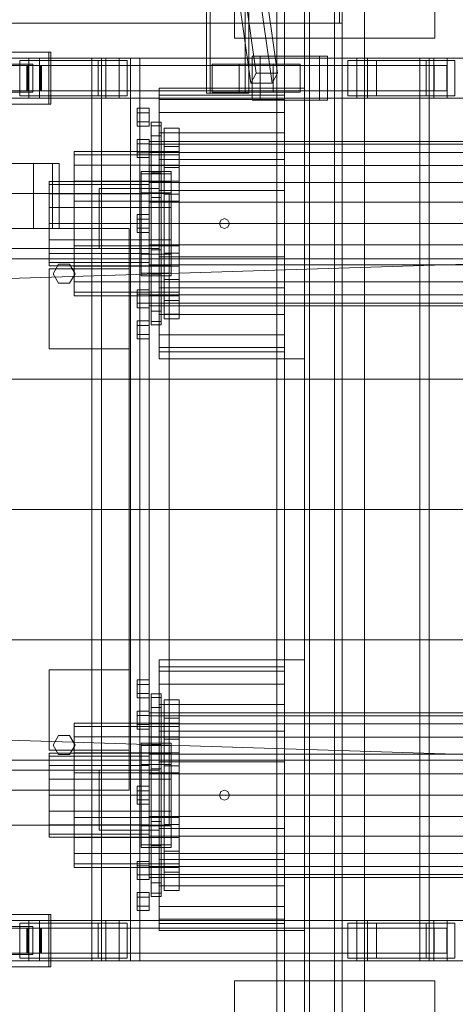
# Model space of a CAD drawing. Header units: millimetres. Extents: x -1970 to 61924, y -58230 to 6847.
# Tile 407 of 656: x 9519 to 9954, y -18494 to -17512. Entities that reach past the tile are written whole.
import ezdxf

# ---------------------------------------------------------------- set-up
doc = ezdxf.new("R2010")
doc.units = ezdxf.units.MM
for name, color, linetype, lineweight in [('COTAS_O', 1, 'Continuous', 0), ('superior_C01', 7, 'Continuous', 0), ('superior_mezcladora', 7, 'Continuous', 0)]:
    doc.layers.add(name, color=color, linetype=linetype, lineweight=lineweight)
doc.dimstyles.new('R19_100', dxfattribs={"dimtxt": 250, "dimasz": 150, "dimexe": 150, "dimexo": 80, "dimgap": 100, "dimtad": 1, "dimtih": 1, "dimtoh": 1, "dimdsep": 46, "dimcen": 0.09, "dimadec": 0, "dimazin": 0, "dimtfac": 1, "dimtdec": 4, "dimtofl": 0, "dimtmove": 0, "dimatfit": 3, "dimfxl": 1, "dimtolj": 1, "dimtzin": 0, "dimarcsym": 0})

# ---------------------------------------------------------------- blocks, each defined once
blk = doc.blocks.new('DIM_R26_36')
at = {"layer": 'COTAS_O'}
for p, q in [((9108.38, -17350), (9063.38, -17500)), ((9808.38, -17350), (9108.38, -17350)), ((9108.38, -18650), (9108.38, -17350)), ((9108.38, -17350), (9153.38, -17500)), ((9108.38, -18650), (9063.38, -18500)), ((9108.38, -18650), (9153.38, -18500)), ((9808.38, -18650), (9108.38, -18650))]:
    blk.add_line(p, q, dxfattribs=at)
blk.add_text('1300 O', height=250, rotation=90, dxfattribs=at).set_placement((9008.38, -18000))

msp = doc.modelspace()

# ---------------------------------------------------------------- linework, layer by layer
at = {"layer": 'superior_C01'}
for p, q in [((9838.242, -17515), (9838.242, -17225)), ((9840.938, -17225), (9840.938, -17515)), ((9705.584, -17240), (9705.584, -17585)), ((9709.358, -17585), (9709.358, -17240)), ((9744.102, -17585), (9744.102, -17240)), ((9747.877, -17240), (9747.877, -17585)), ((9755.158, -17564.864), (9719.569, -17314.864)), ((9776.344, -17564.864), (9740.754, -17314.864)), ((9714.324, -17325.136), (9749.913, -17575.136)), ((9771.098, -17575.136), (9735.509, -17325.136)), ((9106.386, -17515), (9838.242, -17515)), ((9840.938, -17515), (9109.083, -17515)), ((9840.938, -17515), (9838.242, -17515)), ((9548, -17544), (9486.37, -17544)), ((9488.527, -17544), (9550.157, -17544)), ((9548, -17596), (9548, -17544)), ((9548, -17544), (9550.157, -17544)), ((9550.157, -17544), (9550.157, -17596)), ((9528.163, -17550), (8372.601, -17550)), ((8383.386, -17550), (9538.948, -17550)), ((9605.003, -17550), (8449.442, -17550)), ((8462.923, -17550), (9618.484, -17550)), ((9548, -17552.5), (9519.111, -17552.5)), ((9519.111, -17552.5), (9519.111, -17587.5)), ((9597.299, -17552.5), (9519.111, -17552.5)), ((9528.163, -17550), (9528.163, -17590)), ((9538.948, -17550), (9528.163, -17550)), ((9855.572, -17550), (9528.163, -17550)), ((9538.948, -17590), (9538.948, -17550)), ((9538.948, -17550), (9866.357, -17550)), ((9548, -17587.5), (9548, -17552.5)), ((9548, -17552.5), (9626.188, -17552.5)), ((9629.655, -17550), (9591.136, -17550)), ((9591.136, -17550), (9591.136, -18450)), ((9600.573, -17550), (9591.136, -17550)), ((9597.299, -17587.5), (9597.299, -17552.5)), ((9597.299, -17552.5), (9626.188, -17552.5)), ((9600.573, -18450), (9600.573, -17550)), ((9600.573, -17550), (9639.092, -17550)), ((9605.003, -17550), (9605.003, -17590)), ((9618.484, -17550), (9605.003, -17550)), ((9932.413, -17550), (9605.003, -17550)), ((9618.484, -17590), (9618.484, -17550)), ((9618.484, -17550), (9945.893, -17550)), ((9626.188, -17552.5), (9626.188, -17587.5)), ((9629.655, -18450), (9629.655, -17550)), ((9629.655, -17550), (9639.092, -17550)), ((9639.092, -17550), (9639.092, -18450)), ((9818.401, -17548), (9750.994, -17548)), ((9750.994, -17548), (9750.994, -17592)), ((9759.082, -17548), (9750.994, -17548)), ((9759.082, -17592), (9759.082, -17548)), ((9759.082, -17548), (9826.49, -17548)), ((9818.401, -17592), (9818.401, -17548)), ((9818.401, -17548), (9826.49, -17548)), ((9826.49, -17548), (9826.49, -17592)), ((9875.409, -17552.5), (9846.52, -17552.5)), ((9846.52, -17552.5), (9846.52, -17587.5)), ((9924.708, -17552.5), (9846.52, -17552.5)), ((9855.572, -17550), (9855.572, -17590)), ((9866.357, -17550), (9855.572, -17550)), ((10370.76, -17550), (9855.572, -17550)), ((9866.357, -17590), (9866.357, -17550)), ((9866.357, -17550), (10381.545, -17550)), ((9875.409, -17587.5), (9875.409, -17552.5)), ((9875.409, -17552.5), (9953.597, -17552.5)), ((9957.064, -17550), (9918.545, -17550)), ((9918.545, -17550), (9918.545, -18450)), ((9927.982, -17550), (9918.545, -17550)), ((9924.708, -17587.5), (9924.708, -17552.5)), ((9924.708, -17552.5), (9953.597, -17552.5)), ((9927.982, -18450), (9927.982, -17550)), ((9927.982, -17550), (9966.501, -17550)), ((9932.413, -17550), (9932.413, -17590)), ((9945.893, -17550), (9932.413, -17550)), ((10447.6, -17550), (9932.413, -17550)), ((9945.893, -17590), (9945.893, -17550)), ((9945.893, -17550), (10461.081, -17550)), ((9953.597, -17552.5), (9953.597, -17587.5)), ((9526.231, -17557.5), (8448.858, -17557.5)), ((8463.506, -17557.5), (9540.879, -17557.5)), ((9503.28, -17556), (9532.169, -17556)), ((9508.388, -17556), (9532.169, -17556)), ((9526.231, -17557.5), (9526.231, -17582.5)), ((9540.879, -17557.5), (9526.231, -17557.5)), ((9539.852, -17557.5), (9527.259, -17557.5)), ((9527.259, -17557.5), (9527.259, -17582.5)), ((9527.259, -17557.5), (9932.856, -17557.5)), ((9532.169, -17556), (9532.169, -17584)), ((9539.852, -17582.5), (9539.852, -17557.5)), ((9945.45, -17557.5), (9539.852, -17557.5)), ((9540.879, -17582.5), (9540.879, -17557.5)), ((9738.324, -17556), (9711.361, -17556)), ((9711.361, -17556), (9711.361, -17584)), ((9772.025, -17556), (9711.361, -17556)), ((9738.324, -17584), (9738.324, -17556)), ((9738.324, -17556), (9798.988, -17556)), ((9772.025, -17584), (9772.025, -17556)), ((9772.025, -17556), (9798.988, -17556)), ((9798.988, -17556), (9798.988, -17584)), ((9932.856, -17582.5), (9932.856, -17557.5)), ((9932.856, -17557.5), (9945.45, -17557.5)), ((9945.45, -17557.5), (9945.45, -17582.5)), ((9749.913, -17575.136), (9755.158, -17564.864)), ((9755.158, -17564.864), (9776.344, -17564.864)), ((9776.344, -17564.864), (9771.098, -17575.136)), ((8448.858, -17582.5), (9526.231, -17582.5)), ((8463.506, -17582.5), (9540.879, -17582.5)), ((9532.169, -17584), (9503.28, -17584)), ((9532.169, -17584), (9508.388, -17584)), ((9526.231, -17582.5), (9540.879, -17582.5)), ((9527.259, -17582.5), (9539.852, -17582.5)), ((9527.259, -17582.5), (9932.856, -17582.5)), ((9539.852, -17582.5), (9945.45, -17582.5)), ((9711.361, -17584), (9738.324, -17584)), ((9711.361, -17584), (9772.025, -17584)), ((9798.988, -17584), (9738.324, -17584)), ((9771.098, -17575.136), (9749.913, -17575.136)), ((9798.988, -17584), (9772.025, -17584)), ((9945.45, -17582.5), (9932.856, -17582.5)), ((8372.601, -17590), (9528.163, -17590)), ((8383.386, -17590), (9538.948, -17590)), ((8449.442, -17590), (9605.003, -17590)), ((8462.923, -17590), (9618.484, -17590)), ((9519.111, -17587.5), (9548, -17587.5)), ((9597.299, -17587.5), (9519.111, -17587.5)), ((9528.163, -17590), (9538.948, -17590)), ((9528.163, -17590), (9855.572, -17590)), ((9538.948, -17590), (9866.357, -17590)), ((9626.188, -17587.5), (9548, -17587.5)), ((9626.188, -17587.5), (9597.299, -17587.5)), ((9605.003, -17590), (9618.484, -17590)), ((9605.003, -17590), (9932.413, -17590)), ((9618.484, -17590), (9945.893, -17590)), ((9705.584, -17585), (9744.102, -17585)), ((9705.584, -17585), (9709.358, -17585)), ((9747.877, -17585), (9709.358, -17585)), ((9747.877, -17585), (9744.102, -17585)), ((9750.994, -17592), (9818.401, -17592)), ((9750.994, -17592), (9759.082, -17592)), ((9826.49, -17592), (9759.082, -17592)), ((9826.49, -17592), (9818.401, -17592)), ((9846.52, -17587.5), (9875.409, -17587.5)), ((9924.708, -17587.5), (9846.52, -17587.5)), ((9855.572, -17590), (9866.357, -17590)), ((9855.572, -17590), (10370.76, -17590)), ((9866.357, -17590), (10381.545, -17590)), ((9953.597, -17587.5), (9875.409, -17587.5)), ((9953.597, -17587.5), (9924.708, -17587.5)), ((9932.413, -17590), (9945.893, -17590)), ((9932.413, -17590), (10447.6, -17590)), ((9945.893, -17590), (10461.081, -17590)), ((9486.37, -17596), (9548, -17596)), ((9550.157, -17596), (9488.527, -17596)), ((9550.157, -17596), (9548, -17596)), ((1103.221, -17750), (10242.208, -17750)), ((10243.564, -17750), (1104.577, -17750)), ((9445.582, -17771.702), (10143.539, -17750)), ((10145.146, -17750), (9447.19, -17771.702)), ((9464.026, -17870), (10143.539, -17870)), ((10145.146, -17870), (9465.634, -17870)), ((9464.026, -18000), (10143.539, -18000)), ((10145.146, -18000), (9465.634, -18000)), ((9464.026, -18130), (10143.539, -18130)), ((10145.146, -18130), (9465.634, -18130)), ((10143.539, -18250), (9445.582, -18228.298)), ((9447.19, -18228.298), (10145.146, -18250)), ((10242.208, -18250), (1103.221, -18250)), ((1104.577, -18250), (10243.564, -18250)), ((9548, -18404), (9486.37, -18404)), ((9488.527, -18404), (9550.157, -18404)), ((9548, -18456), (9548, -18404)), ((9548, -18404), (9550.157, -18404)), ((9550.157, -18404), (9550.157, -18456)), ((9528.163, -18410), (8372.601, -18410)), ((8383.386, -18410), (9538.948, -18410)), ((9526.231, -18417.5), (8448.858, -18417.5)), ((9605.003, -18410), (8449.442, -18410)), ((8462.923, -18410), (9618.484, -18410)), ((8463.506, -18417.5), (9540.879, -18417.5)), ((9503.28, -18416), (9532.169, -18416)), ((9508.388, -18416), (9532.169, -18416)), ((9548, -18412.5), (9519.111, -18412.5)), ((9519.111, -18412.5), (9519.111, -18447.5)), ((9597.299, -18412.5), (9519.111, -18412.5)), ((9526.231, -18417.5), (9526.231, -18442.5)), ((9540.879, -18417.5), (9526.231, -18417.5)), ((9539.852, -18417.5), (9527.259, -18417.5)), ((9527.259, -18417.5), (9527.259, -18442.5)), ((9527.259, -18417.5), (9932.856, -18417.5)), ((9528.163, -18410), (9528.163, -18450)), ((9538.948, -18410), (9528.163, -18410)), ((9855.572, -18410), (9528.163, -18410)), ((9532.169, -18416), (9532.169, -18444)), ((9538.948, -18450), (9538.948, -18410)), ((9538.948, -18410), (9866.357, -18410)), ((9539.852, -18442.5), (9539.852, -18417.5)), ((9945.45, -18417.5), (9539.852, -18417.5)), ((9540.879, -18442.5), (9540.879, -18417.5)), ((9548, -18447.5), (9548, -18412.5)), ((9548, -18412.5), (9626.188, -18412.5)), ((9597.299, -18447.5), (9597.299, -18412.5)), ((9597.299, -18412.5), (9626.188, -18412.5)), ((9605.003, -18410), (9605.003, -18450)), ((9618.484, -18410), (9605.003, -18410)), ((9932.413, -18410), (9605.003, -18410)), ((9618.484, -18450), (9618.484, -18410)), ((9618.484, -18410), (9945.893, -18410)), ((9626.188, -18412.5), (9626.188, -18447.5)), ((9875.409, -18412.5), (9846.52, -18412.5)), ((9846.52, -18412.5), (9846.52, -18447.5)), ((9924.708, -18412.5), (9846.52, -18412.5)), ((9855.572, -18410), (9855.572, -18450)), ((9866.357, -18410), (9855.572, -18410)), ((10370.76, -18410), (9855.572, -18410)), ((9866.357, -18450), (9866.357, -18410)), ((9866.357, -18410), (10381.545, -18410)), ((9875.409, -18447.5), (9875.409, -18412.5)), ((9875.409, -18412.5), (9953.597, -18412.5)), ((9924.708, -18447.5), (9924.708, -18412.5)), ((9924.708, -18412.5), (9953.597, -18412.5)), ((9932.413, -18410), (9932.413, -18450)), ((9945.893, -18410), (9932.413, -18410)), ((10447.6, -18410), (9932.413, -18410)), ((9932.856, -18442.5), (9932.856, -18417.5)), ((9932.856, -18417.5), (9945.45, -18417.5)), ((9945.45, -18417.5), (9945.45, -18442.5)), ((9945.893, -18450), (9945.893, -18410)), ((9945.893, -18410), (10461.081, -18410)), ((9953.597, -18412.5), (9953.597, -18447.5)), ((8448.858, -18442.5), (9526.231, -18442.5)), ((8463.506, -18442.5), (9540.879, -18442.5)), ((9532.169, -18444), (9503.28, -18444)), ((9532.169, -18444), (9508.388, -18444)), ((9519.111, -18447.5), (9548, -18447.5)), ((9597.299, -18447.5), (9519.111, -18447.5)), ((9526.231, -18442.5), (9540.879, -18442.5)), ((9527.259, -18442.5), (9539.852, -18442.5)), ((9527.259, -18442.5), (9932.856, -18442.5)), ((9539.852, -18442.5), (9945.45, -18442.5)), ((9626.188, -18447.5), (9548, -18447.5)), ((9626.188, -18447.5), (9597.299, -18447.5)), ((9846.52, -18447.5), (9875.409, -18447.5)), ((9924.708, -18447.5), (9846.52, -18447.5)), ((9953.597, -18447.5), (9875.409, -18447.5)), ((9953.597, -18447.5), (9924.708, -18447.5)), ((9945.45, -18442.5), (9932.856, -18442.5)), ((8372.601, -18450), (9528.163, -18450)), ((8383.386, -18450), (9538.948, -18450)), ((8449.442, -18450), (9605.003, -18450)), ((8462.923, -18450), (9618.484, -18450)), ((9486.37, -18456), (9548, -18456)), ((9550.157, -18456), (9488.527, -18456)), ((9528.163, -18450), (9538.948, -18450)), ((9528.163, -18450), (9855.572, -18450)), ((9538.948, -18450), (9866.357, -18450)), ((9550.157, -18456), (9548, -18456)), ((9591.136, -18450), (9629.655, -18450)), ((9591.136, -18450), (9600.573, -18450)), ((9639.092, -18450), (9600.573, -18450)), ((9605.003, -18450), (9618.484, -18450)), ((9605.003, -18450), (9932.413, -18450)), ((9618.484, -18450), (9945.893, -18450)), ((9639.092, -18450), (9629.655, -18450)), ((9855.572, -18450), (9866.357, -18450)), ((9855.572, -18450), (10370.76, -18450)), ((9866.357, -18450), (10381.545, -18450)), ((9918.545, -18450), (9957.064, -18450)), ((9918.545, -18450), (9927.982, -18450)), ((9966.501, -18450), (9927.982, -18450)), ((9932.413, -18450), (9945.893, -18450)), ((9932.413, -18450), (10447.6, -18450)), ((9945.893, -18450), (10461.081, -18450))]:
    msp.add_line(p, q, dxfattribs=at)
at = {"layer": 'superior_mezcladora'}
for p, q in [((9775.881, -17250), (9775.881, -18750)), ((9783.381, -18750), (9783.381, -17250)), ((9840.881, -18750), (9840.881, -17250)), ((9808.381, -18650), (9808.381, -17350)), ((9833.381, -17350), (9833.381, -18650)), ((9733.381, -17530), (9733.381, -17370)), ((9808.381, -18625), (9808.381, -17375)), ((9833.381, -17375), (9833.381, -18625)), ((9933.381, -17370), (9933.381, -17530)), ((9803.381, -18600), (9803.381, -17400)), ((9808.381, -17400), (9808.381, -18600)), ((9863.381, -17400), (9863.381, -18600)), ((9933.381, -17530), (9733.381, -17530)), ((9658.381, -17850), (9658.381, -17580)), ((9658.381, -17580), (9803.381, -17580)), ((9803.381, -17580), (9803.381, -17850)), ((9658.381, -17591.361), (9658.381, -17587)), ((9783.381, -17587), (9658.381, -17587)), ((9658.381, -17591.361), (9658.381, -17604.149)), ((9658.381, -17591.361), (9783.381, -17591.361)), ((9783.381, -17587), (9783.381, -17591.361)), ((9783.381, -17591.361), (9783.381, -17604.149)), ((9636.381, -17604.5), (9636.381, -17600)), ((9648.381, -17600), (9636.381, -17600)), ((9648.381, -17600), (9648.381, -17604.5)), ((9636.381, -17604.5), (9636.381, -17613.5)), ((9636.381, -17604.5), (9648.381, -17604.5)), ((9648.381, -17604.5), (9648.381, -17613.5)), ((9658.381, -17604.149), (9658.381, -17624.49)), ((9658.381, -17604.149), (9783.381, -17604.149)), ((9783.381, -17604.149), (9783.381, -17624.49)), ((9636.381, -17613.5), (9636.381, -17618)), ((9636.381, -17613.5), (9648.381, -17613.5)), ((9636.381, -17618), (9648.381, -17618)), ((9648.381, -17613.5), (9648.381, -17618)), ((9650.381, -17617.441), (9650.381, -17614)), ((9660.381, -17614), (9650.381, -17614)), ((9650.381, -17617.441), (9650.381, -17627.531)), ((9650.381, -17617.441), (9660.381, -17617.441)), ((9660.381, -17614), (9660.381, -17617.441)), ((9660.381, -17617.441), (9660.381, -17627.531)), ((9663.381, -17624.65), (9663.381, -17620)), ((9678.381, -17620), (9663.381, -17620)), ((9678.381, -17620), (9678.381, -17624.65)), ((9636.381, -17635.547), (9636.381, -17631.047)), ((9648.381, -17631.047), (9636.381, -17631.047)), ((9648.381, -17631.047), (9648.381, -17635.547)), ((9648.381, -17635.794), (9648.381, -17633)), ((16168.381, -17633), (9648.381, -17633)), ((9650.381, -17627.531), (9650.381, -17643.582)), ((9650.381, -17627.531), (9660.381, -17627.531)), ((9658.381, -17624.49), (9658.381, -17651)), ((9658.381, -17624.49), (9783.381, -17624.49)), ((9660.381, -17627.531), (9660.381, -17643.582)), ((9663.381, -17624.65), (9663.381, -17638.143)), ((9663.381, -17624.65), (9678.381, -17624.65)), ((9678.381, -17624.65), (9678.381, -17638.143)), ((9783.381, -17624.49), (9783.381, -17651)), ((9636.381, -17635.547), (9636.381, -17644.547)), ((9636.381, -17635.547), (9648.381, -17635.547)), ((9648.381, -17635.547), (9648.381, -17644.547)), ((9648.381, -17635.794), (9648.381, -17643.986)), ((9648.381, -17635.794), (16168.381, -17635.794)), ((9663.381, -17638.143), (9663.381, -17659.16)), ((9663.381, -17638.143), (9678.381, -17638.143)), ((9678.381, -17638.143), (9678.381, -17659.16)), ((9573.381, -17646.524), (9573.381, -17643)), ((9678.381, -17643), (9573.381, -17643)), ((9573.381, -17646.524), (9573.381, -17656.751)), ((9573.381, -17646.524), (9678.381, -17646.524)), ((9636.381, -17644.547), (9636.381, -17649.047)), ((9636.381, -17644.547), (9648.381, -17644.547)), ((9636.381, -17649.047), (9648.381, -17649.047)), ((9648.381, -17643.986), (9648.381, -17657.017)), ((9648.381, -17643.986), (16168.381, -17643.986)), ((9648.381, -17644.547), (9648.381, -17649.047)), ((9650.381, -17643.582), (9650.381, -17664.5)), ((9650.381, -17643.582), (9660.381, -17643.582)), ((9658.381, -17651), (9658.381, -17681.871)), ((9658.381, -17651), (9783.381, -17651)), ((9660.381, -17643.582), (9660.381, -17664.5)), ((9678.381, -17643), (9678.381, -17646.524)), ((9678.381, -17646.524), (9678.381, -17656.751)), ((9783.381, -17651), (9783.381, -17681.871)), ((9532.926, -17655), (9502.732, -17655)), ((9551.907, -17655), (9532.926, -17655)), ((9532.926, -17720), (9532.926, -17655)), ((9558.381, -17655), (9551.907, -17655)), ((9551.907, -17720), (9551.907, -17655)), ((9558.381, -17655), (9558.381, -17720)), ((9573.381, -17656.751), (9573.381, -17672.679)), ((9573.381, -17656.751), (9678.381, -17656.751)), ((9648.381, -17657.017), (9648.381, -17674)), ((9648.381, -17657.017), (16168.381, -17657.017)), ((9663.381, -17659.16), (9663.381, -17685.643)), ((9663.381, -17659.16), (9678.381, -17659.16)), ((9678.381, -17656.751), (9678.381, -17672.679)), ((9678.381, -17659.16), (9678.381, -17685.643)), ((9640.381, -17665.545), (9640.381, -17663)), ((9670.381, -17663), (9640.381, -17663)), ((9640.381, -17665.545), (9640.381, -17672.931)), ((9640.381, -17665.545), (9670.381, -17665.545)), ((9650.381, -17664.5), (9650.381, -17688.859)), ((9650.381, -17664.5), (9660.381, -17664.5)), ((9660.381, -17664.5), (9660.381, -17688.859)), ((9670.381, -17663), (9670.381, -17665.545)), ((9670.381, -17665.545), (9670.381, -17672.931)), ((9548.381, -17676.197), (9548.381, -17673)), ((9648.381, -17673), (9548.381, -17673)), ((9548.381, -17676.197), (9548.381, -17685.302)), ((9548.381, -17676.197), (9648.381, -17676.197)), ((9573.381, -17672.679), (9573.381, -17692.751)), ((9573.381, -17672.679), (9678.381, -17672.679)), ((9598.381, -17740), (9598.381, -17680)), ((9598.381, -17680), (9658.381, -17680)), ((9640.381, -17672.931), (9640.381, -17684.435)), ((9640.381, -17672.931), (9670.381, -17672.931)), ((9648.381, -17673), (9648.381, -17676.197)), ((9648.381, -17674), (9648.381, -17693.777)), ((9648.381, -17674), (16168.381, -17674)), ((9648.381, -17676.197), (9648.381, -17685.302)), ((9658.381, -17680), (9658.381, -17740)), ((9658.381, -17681.871), (9658.381, -17715)), ((9658.381, -17681.871), (9783.381, -17681.871)), ((9670.381, -17672.931), (9670.381, -17684.435)), ((9678.381, -17672.679), (9678.381, -17692.751)), ((9783.381, -17681.871), (9783.381, -17715)), ((9158.381, -17685), (9668.381, -17685)), ((9548.381, -17685.302), (9548.381, -17698.927)), ((9548.381, -17685.302), (9648.381, -17685.302)), ((9640.381, -17684.435), (9640.381, -17698.931)), ((9640.381, -17684.435), (9670.381, -17684.435)), ((9648.381, -17685.302), (9648.381, -17698.927)), ((9650.381, -17688.859), (9650.381, -17715)), ((9650.381, -17688.859), (9660.381, -17688.859)), ((9660.381, -17688.859), (9660.381, -17715)), ((9663.381, -17685.643), (9663.381, -17715)), ((9663.381, -17685.643), (9678.381, -17685.643)), ((9668.381, -17685), (9668.381, -18315)), ((9670.381, -17684.435), (9670.381, -17698.931)), ((9678.381, -17685.643), (9678.381, -17715)), ((9548.381, -17698.927), (9548.381, -17715)), ((9548.381, -17698.927), (9648.381, -17698.927)), ((9573.381, -17692.751), (9573.381, -17715)), ((9573.381, -17692.751), (9678.381, -17692.751)), ((9640.381, -17698.931), (9640.381, -17715)), ((9640.381, -17698.931), (9670.381, -17698.931)), ((9648.381, -17693.777), (9648.381, -17715)), ((9648.381, -17693.777), (16168.381, -17693.777)), ((9648.381, -17698.927), (9648.381, -17715)), ((9670.381, -17698.931), (9670.381, -17715)), ((9678.381, -17692.751), (9678.381, -17715)), ((9636.381, -17710.5), (9636.381, -17706)), ((9648.381, -17706), (9636.381, -17706)), ((9636.381, -17710.5), (9636.381, -17719.5)), ((9636.381, -17710.5), (9648.381, -17710.5)), ((9648.381, -17706), (9648.381, -17710.5)), ((9648.381, -17710.5), (9648.381, -17719.5)), ((9718.381, -17715), (9719.846, -17711.464)), ((9719.846, -17711.464), (9723.381, -17710)), ((9723.381, -17710), (9726.917, -17711.464)), ((9726.917, -17711.464), (9728.381, -17715)), ((9218.381, -17720), (9628.381, -17720)), ((9532.926, -17720), (9502.732, -17720)), ((9551.907, -17720), (9532.926, -17720)), ((9548.381, -17715), (9548.381, -17731.073)), ((9548.381, -17715), (9648.381, -17715)), ((9551.907, -17720), (9558.381, -17720)), ((9573.381, -17715), (9573.381, -17737.249)), ((9573.381, -17715), (9678.381, -17715)), ((9628.381, -17720), (9628.381, -18280)), ((9636.381, -17719.5), (9636.381, -17724)), ((9636.381, -17719.5), (9648.381, -17719.5)), ((9640.381, -17715), (9640.381, -17731.069)), ((9640.381, -17715), (9670.381, -17715)), ((9648.381, -17715), (9648.381, -17736.223)), ((9648.381, -17715), (16168.381, -17715)), ((9648.381, -17715), (9648.381, -17731.073)), ((9648.381, -17719.5), (9648.381, -17724)), ((9650.381, -17715), (9650.381, -17741.141)), ((9650.381, -17715), (9660.381, -17715)), ((9658.381, -17715), (9658.381, -17748.129)), ((9658.381, -17715), (9783.381, -17715)), ((9660.381, -17715), (9660.381, -17741.141)), ((9663.381, -17715), (9663.381, -17744.357)), ((9663.381, -17715), (9678.381, -17715)), ((9670.381, -17715), (9670.381, -17731.069)), ((9678.381, -17715), (9678.381, -17737.249)), ((9678.381, -17715), (9678.381, -17744.357)), ((9719.846, -17718.536), (9718.381, -17715)), ((9723.381, -17720), (9719.846, -17718.536)), ((9726.917, -17718.536), (9723.381, -17720)), ((9728.381, -17715), (9726.917, -17718.536)), ((9783.381, -17715), (9783.381, -17748.129)), ((9548.381, -17731.073), (9548.381, -17744.698)), ((9548.381, -17731.073), (9648.381, -17731.073)), ((9636.381, -17724), (9648.381, -17724)), ((9640.381, -17731.069), (9640.381, -17745.565)), ((9640.381, -17731.069), (9670.381, -17731.069)), ((9648.381, -17731.073), (9648.381, -17744.698)), ((9670.381, -17731.069), (9670.381, -17745.565)), ((9198.381, -17740), (9648.381, -17740)), ((9573.381, -17737.249), (9573.381, -17757.321)), ((9573.381, -17737.249), (9678.381, -17737.249)), ((9658.381, -17740), (9598.381, -17740)), ((9648.381, -17736.223), (9648.381, -17756)), ((9648.381, -17736.223), (16168.381, -17736.223)), ((9648.381, -17740), (9648.381, -18260)), ((9678.381, -17737.249), (9678.381, -17757.321)), ((9548.381, -17744.698), (9548.381, -17753.803)), ((9548.381, -17744.698), (9648.381, -17744.698)), ((9640.381, -17745.565), (9640.381, -17757.069)), ((9640.381, -17745.565), (9670.381, -17745.565)), ((9648.381, -17744.698), (9648.381, -17753.803)), ((9650.381, -17741.141), (9650.381, -17765.5)), ((9650.381, -17741.141), (9660.381, -17741.141)), ((9658.381, -17748.129), (9658.381, -17779)), ((9658.381, -17748.129), (9783.381, -17748.129)), ((9660.381, -17741.141), (9660.381, -17765.5)), ((9663.381, -17744.357), (9663.381, -17770.84)), ((9663.381, -17744.357), (9678.381, -17744.357)), ((9670.381, -17745.565), (9670.381, -17757.069)), ((9678.381, -17744.357), (9678.381, -17770.84)), ((9783.381, -17748.129), (9783.381, -17779)), ((9548.381, -17753.803), (9548.381, -17757)), ((9548.381, -17753.803), (9648.381, -17753.803)), ((9548.381, -17757), (9648.381, -17757)), ((9548.381, -17840), (9548.381, -17760)), ((9548.381, -17760), (9628.381, -17760)), ((9552.381, -17765), (9557.881, -17755.474)), ((9557.881, -17755.474), (9568.881, -17755.474)), ((9568.881, -17755.474), (9574.381, -17765)), ((9573.381, -17757.321), (9573.381, -17773.249)), ((9573.381, -17757.321), (9678.381, -17757.321)), ((9628.381, -17760), (9628.381, -17840)), ((9640.381, -17757.069), (9640.381, -17764.455)), ((9640.381, -17757.069), (9670.381, -17757.069)), ((9648.381, -17753.803), (9648.381, -17757)), ((9648.381, -17756), (9648.381, -17772.983)), ((9648.381, -17756), (16168.381, -17756)), ((9670.381, -17757.069), (9670.381, -17764.455)), ((9678.381, -17757.321), (9678.381, -17773.249)), ((9557.881, -17774.526), (9552.381, -17765)), ((9574.381, -17765), (9568.881, -17774.526)), ((9640.381, -17764.455), (9640.381, -17767)), ((9640.381, -17764.455), (9670.381, -17764.455)), ((9640.381, -17767), (9670.381, -17767)), ((9650.381, -17765.5), (9650.381, -17786.418)), ((9650.381, -17765.5), (9660.381, -17765.5)), ((9660.381, -17765.5), (9660.381, -17786.418)), ((9670.381, -17764.455), (9670.381, -17767)), ((9568.881, -17774.526), (9557.881, -17774.526)), ((9573.381, -17773.249), (9573.381, -17783.476)), ((9573.381, -17773.249), (9678.381, -17773.249)), ((9648.381, -17772.983), (9648.381, -17786.014)), ((9648.381, -17772.983), (16168.381, -17772.983)), ((9658.381, -17779), (9658.381, -17805.51)), ((9658.381, -17779), (9783.381, -17779)), ((9663.381, -17770.84), (9663.381, -17791.857)), ((9663.381, -17770.84), (9678.381, -17770.84)), ((9678.381, -17770.84), (9678.381, -17791.857)), ((9678.381, -17773.249), (9678.381, -17783.476)), ((9783.381, -17779), (9783.381, -17805.51)), ((9573.381, -17783.476), (9573.381, -17787)), ((9573.381, -17783.476), (9678.381, -17783.476)), ((9573.381, -17787), (9678.381, -17787)), ((9636.381, -17785.453), (9636.381, -17780.953)), ((9648.381, -17780.953), (9636.381, -17780.953)), ((9636.381, -17785.453), (9636.381, -17794.453)), ((9636.381, -17785.453), (9648.381, -17785.453)), ((9648.381, -17780.953), (9648.381, -17785.453)), ((9648.381, -17785.453), (9648.381, -17794.453)), ((9648.381, -17786.014), (9648.381, -17794.206)), ((9648.381, -17786.014), (16168.381, -17786.014)), ((9650.381, -17786.418), (9650.381, -17802.469)), ((9650.381, -17786.418), (9660.381, -17786.418)), ((9660.381, -17786.418), (9660.381, -17802.469)), ((9678.381, -17783.476), (9678.381, -17787)), ((9636.381, -17794.453), (9636.381, -17798.953)), ((9636.381, -17794.453), (9648.381, -17794.453)), ((9636.381, -17798.953), (9648.381, -17798.953)), ((9648.381, -17794.206), (9648.381, -17797)), ((9648.381, -17794.206), (16168.381, -17794.206)), ((9648.381, -17794.453), (9648.381, -17798.953)), ((9648.381, -17797), (16168.381, -17797)), ((9663.381, -17791.857), (9663.381, -17805.35)), ((9663.381, -17791.857), (9678.381, -17791.857)), ((9678.381, -17791.857), (9678.381, -17805.35)), ((9650.381, -17802.469), (9650.381, -17812.559)), ((9650.381, -17802.469), (9660.381, -17802.469)), ((9658.381, -17805.51), (9658.381, -17825.851)), ((9658.381, -17805.51), (9783.381, -17805.51)), ((9660.381, -17802.469), (9660.381, -17812.559)), ((9663.381, -17805.35), (9663.381, -17810)), ((9663.381, -17805.35), (9678.381, -17805.35)), ((9678.381, -17805.35), (9678.381, -17810)), ((9783.381, -17805.51), (9783.381, -17825.851)), ((9636.381, -17816.5), (9636.381, -17812)), ((9648.381, -17812), (9636.381, -17812)), ((9636.381, -17816.5), (9636.381, -17825.5)), ((9636.381, -17816.5), (9648.381, -17816.5)), ((9648.381, -17812), (9648.381, -17816.5)), ((9648.381, -17816.5), (9648.381, -17825.5)), ((9650.381, -17812.559), (9650.381, -17816)), ((9650.381, -17812.559), (9660.381, -17812.559)), ((9650.381, -17816), (9660.381, -17816)), ((9660.381, -17812.559), (9660.381, -17816)), ((9663.381, -17810), (9678.381, -17810)), ((9636.381, -17825.5), (9636.381, -17830)), ((9636.381, -17825.5), (9648.381, -17825.5)), ((9648.381, -17825.5), (9648.381, -17830)), ((9658.381, -17825.851), (9658.381, -17838.639)), ((9658.381, -17825.851), (9783.381, -17825.851)), ((9783.381, -17825.851), (9783.381, -17838.639)), ((9636.381, -17830), (9648.381, -17830)), ((9658.381, -17838.639), (9658.381, -17843)), ((9658.381, -17838.639), (9783.381, -17838.639)), ((9783.381, -17838.639), (9783.381, -17843)), ((9628.381, -17840), (9548.381, -17840)), ((9658.381, -17843), (9783.381, -17843)), ((9803.381, -17850), (9658.381, -17850)), ((9658.381, -18420), (9658.381, -18150)), ((9658.381, -18150), (9803.381, -18150)), ((9803.381, -18150), (9803.381, -18420)), ((9548.381, -18240), (9548.381, -18160)), ((9548.381, -18160), (9628.381, -18160)), ((9628.381, -18160), (9628.381, -18240)), ((9658.381, -18161.361), (9658.381, -18157)), ((9783.381, -18157), (9658.381, -18157)), ((9658.381, -18161.361), (9658.381, -18174.149)), ((9658.381, -18161.361), (9783.381, -18161.361)), ((9783.381, -18157), (9783.381, -18161.361)), ((9783.381, -18161.361), (9783.381, -18174.149)), ((9636.381, -18174.5), (9636.381, -18170)), ((9648.381, -18170), (9636.381, -18170)), ((9648.381, -18170), (9648.381, -18174.5)), ((9636.381, -18174.5), (9636.381, -18183.5)), ((9636.381, -18174.5), (9648.381, -18174.5)), ((9648.381, -18174.5), (9648.381, -18183.5)), ((9658.381, -18174.149), (9658.381, -18194.49)), ((9658.381, -18174.149), (9783.381, -18174.149)), ((9783.381, -18174.149), (9783.381, -18194.49)), ((9636.381, -18183.5), (9636.381, -18188)), ((9636.381, -18183.5), (9648.381, -18183.5)), ((9636.381, -18188), (9648.381, -18188)), ((9648.381, -18183.5), (9648.381, -18188)), ((9650.381, -18187.441), (9650.381, -18184)), ((9660.381, -18184), (9650.381, -18184)), ((9650.381, -18187.441), (9650.381, -18197.531)), ((9650.381, -18187.441), (9660.381, -18187.441)), ((9660.381, -18184), (9660.381, -18187.441)), ((9660.381, -18187.441), (9660.381, -18197.531)), ((9663.381, -18194.65), (9663.381, -18190)), ((9678.381, -18190), (9663.381, -18190)), ((9678.381, -18190), (9678.381, -18194.65)), ((9636.381, -18205.547), (9636.381, -18201.047)), ((9648.381, -18201.047), (9636.381, -18201.047)), ((9648.381, -18201.047), (9648.381, -18205.547)), ((9650.381, -18197.531), (9650.381, -18213.582)), ((9650.381, -18197.531), (9660.381, -18197.531)), ((9658.381, -18194.49), (9658.381, -18221)), ((9658.381, -18194.49), (9783.381, -18194.49)), ((9660.381, -18197.531), (9660.381, -18213.582)), ((9663.381, -18194.65), (9663.381, -18208.143)), ((9663.381, -18194.65), (9678.381, -18194.65)), ((9678.381, -18194.65), (9678.381, -18208.143)), ((9783.381, -18194.49), (9783.381, -18221)), ((9636.381, -18205.547), (9636.381, -18214.547)), ((9636.381, -18205.547), (9648.381, -18205.547)), ((9648.381, -18205.794), (9648.381, -18203)), ((16168.381, -18203), (9648.381, -18203)), ((9648.381, -18205.547), (9648.381, -18214.547)), ((9648.381, -18205.794), (9648.381, -18213.986)), ((9648.381, -18205.794), (16168.381, -18205.794)), ((9663.381, -18208.143), (9663.381, -18229.16)), ((9663.381, -18208.143), (9678.381, -18208.143)), ((9678.381, -18208.143), (9678.381, -18229.16)), ((9573.381, -18216.524), (9573.381, -18213)), ((9678.381, -18213), (9573.381, -18213)), ((9573.381, -18216.524), (9573.381, -18226.751)), ((9573.381, -18216.524), (9678.381, -18216.524)), ((9636.381, -18214.547), (9636.381, -18219.047)), ((9636.381, -18214.547), (9648.381, -18214.547)), ((9636.381, -18219.047), (9648.381, -18219.047)), ((9648.381, -18213.986), (9648.381, -18227.017)), ((9648.381, -18213.986), (16168.381, -18213.986)), ((9648.381, -18214.547), (9648.381, -18219.047)), ((9650.381, -18213.582), (9650.381, -18234.5)), ((9650.381, -18213.582), (9660.381, -18213.582)), ((9658.381, -18221), (9658.381, -18251.871)), ((9658.381, -18221), (9783.381, -18221)), ((9660.381, -18213.582), (9660.381, -18234.5)), ((9678.381, -18213), (9678.381, -18216.524)), ((9678.381, -18216.524), (9678.381, -18226.751)), ((9783.381, -18221), (9783.381, -18251.871)), ((9552.381, -18235), (9557.881, -18225.474)), ((9557.881, -18225.474), (9568.881, -18225.474)), ((9568.881, -18225.474), (9574.381, -18235)), ((9573.381, -18226.751), (9573.381, -18242.679)), ((9573.381, -18226.751), (9678.381, -18226.751)), ((9648.381, -18227.017), (9648.381, -18244)), ((9648.381, -18227.017), (16168.381, -18227.017)), ((9663.381, -18229.16), (9663.381, -18255.643)), ((9663.381, -18229.16), (9678.381, -18229.16)), ((9678.381, -18226.751), (9678.381, -18242.679)), ((9678.381, -18229.16), (9678.381, -18255.643)), ((9628.381, -18240), (9548.381, -18240)), ((9557.881, -18244.526), (9552.381, -18235)), ((9574.381, -18235), (9568.881, -18244.526)), ((9640.381, -18235.545), (9640.381, -18233)), ((9670.381, -18233), (9640.381, -18233)), ((9640.381, -18235.545), (9640.381, -18242.931)), ((9640.381, -18235.545), (9670.381, -18235.545)), ((9650.381, -18234.5), (9650.381, -18258.859)), ((9650.381, -18234.5), (9660.381, -18234.5)), ((9660.381, -18234.5), (9660.381, -18258.859)), ((9670.381, -18233), (9670.381, -18235.545)), ((9670.381, -18235.545), (9670.381, -18242.931)), ((9548.381, -18246.197), (9548.381, -18243)), ((9648.381, -18243), (9548.381, -18243)), ((9548.381, -18246.197), (9548.381, -18255.302)), ((9548.381, -18246.197), (9648.381, -18246.197)), ((9568.881, -18244.526), (9557.881, -18244.526)), ((9573.381, -18242.679), (9573.381, -18262.751)), ((9573.381, -18242.679), (9678.381, -18242.679)), ((9640.381, -18242.931), (9640.381, -18254.435)), ((9640.381, -18242.931), (9670.381, -18242.931)), ((9648.381, -18243), (9648.381, -18246.197)), ((9648.381, -18244), (9648.381, -18263.777)), ((9648.381, -18244), (16168.381, -18244)), ((9648.381, -18246.197), (9648.381, -18255.302)), ((9670.381, -18242.931), (9670.381, -18254.435)), ((9678.381, -18242.679), (9678.381, -18262.751)), ((9648.381, -18260), (9198.381, -18260)), ((9548.381, -18255.302), (9548.381, -18268.927)), ((9548.381, -18255.302), (9648.381, -18255.302)), ((9598.381, -18320), (9598.381, -18260)), ((9598.381, -18260), (9658.381, -18260)), ((9640.381, -18254.435), (9640.381, -18268.931)), ((9640.381, -18254.435), (9670.381, -18254.435)), ((9648.381, -18255.302), (9648.381, -18268.927)), ((9650.381, -18258.859), (9650.381, -18285)), ((9650.381, -18258.859), (9660.381, -18258.859)), ((9658.381, -18251.871), (9658.381, -18285)), ((9658.381, -18251.871), (9783.381, -18251.871)), ((9658.381, -18260), (9658.381, -18320)), ((9660.381, -18258.859), (9660.381, -18285)), ((9663.381, -18255.643), (9663.381, -18285)), ((9663.381, -18255.643), (9678.381, -18255.643)), ((9670.381, -18254.435), (9670.381, -18268.931)), ((9678.381, -18255.643), (9678.381, -18285)), ((9783.381, -18251.871), (9783.381, -18285)), ((9548.381, -18268.927), (9548.381, -18285)), ((9548.381, -18268.927), (9648.381, -18268.927)), ((9573.381, -18262.751), (9573.381, -18285)), ((9573.381, -18262.751), (9678.381, -18262.751)), ((9640.381, -18268.931), (9640.381, -18285)), ((9640.381, -18268.931), (9670.381, -18268.931)), ((9648.381, -18263.777), (9648.381, -18285)), ((9648.381, -18263.777), (16168.381, -18263.777)), ((9648.381, -18268.927), (9648.381, -18285)), ((9670.381, -18268.931), (9670.381, -18285)), ((9678.381, -18262.751), (9678.381, -18285)), ((9628.381, -18280), (9218.381, -18280)), ((9636.381, -18280.5), (9636.381, -18276)), ((9648.381, -18276), (9636.381, -18276)), ((9636.381, -18280.5), (9636.381, -18289.5)), ((9636.381, -18280.5), (9648.381, -18280.5)), ((9648.381, -18276), (9648.381, -18280.5)), ((9648.381, -18280.5), (9648.381, -18289.5)), ((9719.846, -18281.464), (9723.381, -18280)), ((9723.381, -18280), (9726.917, -18281.464)), ((9548.381, -18285), (9548.381, -18301.073)), ((9548.381, -18285), (9648.381, -18285)), ((9573.381, -18285), (9573.381, -18307.249)), ((9573.381, -18285), (9678.381, -18285)), ((9636.381, -18289.5), (9636.381, -18294)), ((9636.381, -18289.5), (9648.381, -18289.5)), ((9640.381, -18285), (9640.381, -18301.069)), ((9640.381, -18285), (9670.381, -18285)), ((9648.381, -18285), (9648.381, -18306.223)), ((9648.381, -18285), (16168.381, -18285)), ((9648.381, -18285), (9648.381, -18301.073)), ((9648.381, -18289.5), (9648.381, -18294)), ((9650.381, -18285), (9650.381, -18311.141)), ((9650.381, -18285), (9660.381, -18285)), ((9658.381, -18285), (9658.381, -18318.129)), ((9658.381, -18285), (9783.381, -18285)), ((9660.381, -18285), (9660.381, -18311.141)), ((9663.381, -18285), (9663.381, -18314.357)), ((9663.381, -18285), (9678.381, -18285)), ((9670.381, -18285), (9670.381, -18301.069)), ((9678.381, -18285), (9678.381, -18307.249)), ((9678.381, -18285), (9678.381, -18314.357)), ((9718.381, -18285), (9719.846, -18281.464)), ((9719.846, -18288.536), (9718.381, -18285)), ((9723.381, -18290), (9719.846, -18288.536)), ((9726.917, -18288.536), (9723.381, -18290)), ((9726.917, -18281.464), (9728.381, -18285)), ((9728.381, -18285), (9726.917, -18288.536)), ((9783.381, -18285), (9783.381, -18318.129)), ((9636.381, -18294), (9648.381, -18294)), ((9548.381, -18301.073), (9548.381, -18314.698)), ((9548.381, -18301.073), (9648.381, -18301.073)), ((9573.381, -18307.249), (9573.381, -18327.321)), ((9573.381, -18307.249), (9678.381, -18307.249)), ((9640.381, -18301.069), (9640.381, -18315.565)), ((9640.381, -18301.069), (9670.381, -18301.069)), ((9648.381, -18301.073), (9648.381, -18314.698)), ((9648.381, -18306.223), (9648.381, -18326)), ((9648.381, -18306.223), (16168.381, -18306.223)), ((9670.381, -18301.069), (9670.381, -18315.565)), ((9678.381, -18307.249), (9678.381, -18327.321)), ((9668.381, -18315), (9158.381, -18315)), ((9548.381, -18314.698), (9548.381, -18323.803)), ((9548.381, -18314.698), (9648.381, -18314.698)), ((9658.381, -18320), (9598.381, -18320)), ((9640.381, -18315.565), (9640.381, -18327.069)), ((9640.381, -18315.565), (9670.381, -18315.565)), ((9648.381, -18314.698), (9648.381, -18323.803)), ((9650.381, -18311.141), (9650.381, -18335.5)), ((9650.381, -18311.141), (9660.381, -18311.141)), ((9658.381, -18318.129), (9658.381, -18349)), ((9658.381, -18318.129), (9783.381, -18318.129)), ((9660.381, -18311.141), (9660.381, -18335.5)), ((9663.381, -18314.357), (9663.381, -18340.84)), ((9663.381, -18314.357), (9678.381, -18314.357)), ((9670.381, -18315.565), (9670.381, -18327.069)), ((9678.381, -18314.357), (9678.381, -18340.84)), ((9783.381, -18318.129), (9783.381, -18349)), ((9548.381, -18323.803), (9548.381, -18327)), ((9548.381, -18323.803), (9648.381, -18323.803)), ((9548.381, -18327), (9648.381, -18327)), ((9573.381, -18327.321), (9573.381, -18343.249)), ((9573.381, -18327.321), (9678.381, -18327.321)), ((9640.381, -18327.069), (9640.381, -18334.455)), ((9640.381, -18327.069), (9670.381, -18327.069)), ((9648.381, -18323.803), (9648.381, -18327)), ((9648.381, -18326), (9648.381, -18342.983)), ((9648.381, -18326), (16168.381, -18326)), ((9670.381, -18327.069), (9670.381, -18334.455)), ((9678.381, -18327.321), (9678.381, -18343.249)), ((9640.381, -18334.455), (9640.381, -18337)), ((9640.381, -18334.455), (9670.381, -18334.455)), ((9640.381, -18337), (9670.381, -18337)), ((9650.381, -18335.5), (9650.381, -18356.418)), ((9650.381, -18335.5), (9660.381, -18335.5)), ((9660.381, -18335.5), (9660.381, -18356.418)), ((9670.381, -18334.455), (9670.381, -18337)), ((9573.381, -18343.249), (9573.381, -18353.476)), ((9573.381, -18343.249), (9678.381, -18343.249)), ((9648.381, -18342.983), (9648.381, -18356.014)), ((9648.381, -18342.983), (16168.381, -18342.983)), ((9658.381, -18349), (9658.381, -18375.51)), ((9658.381, -18349), (9783.381, -18349)), ((9663.381, -18340.84), (9663.381, -18361.857)), ((9663.381, -18340.84), (9678.381, -18340.84)), ((9678.381, -18340.84), (9678.381, -18361.857)), ((9678.381, -18343.249), (9678.381, -18353.476)), ((9783.381, -18349), (9783.381, -18375.51)), ((9573.381, -18353.476), (9573.381, -18357)), ((9573.381, -18353.476), (9678.381, -18353.476)), ((9573.381, -18357), (9678.381, -18357)), ((9636.381, -18355.453), (9636.381, -18350.953)), ((9648.381, -18350.953), (9636.381, -18350.953)), ((9636.381, -18355.453), (9636.381, -18364.453)), ((9636.381, -18355.453), (9648.381, -18355.453)), ((9648.381, -18350.953), (9648.381, -18355.453)), ((9648.381, -18355.453), (9648.381, -18364.453)), ((9648.381, -18356.014), (9648.381, -18364.206)), ((9648.381, -18356.014), (16168.381, -18356.014)), ((9650.381, -18356.418), (9650.381, -18372.469)), ((9650.381, -18356.418), (9660.381, -18356.418)), ((9660.381, -18356.418), (9660.381, -18372.469)), ((9678.381, -18353.476), (9678.381, -18357)), ((9636.381, -18364.453), (9636.381, -18368.953)), ((9636.381, -18364.453), (9648.381, -18364.453)), ((9636.381, -18368.953), (9648.381, -18368.953)), ((9648.381, -18364.206), (9648.381, -18367)), ((9648.381, -18364.206), (16168.381, -18364.206)), ((9648.381, -18364.453), (9648.381, -18368.953)), ((9648.381, -18367), (16168.381, -18367)), ((9663.381, -18361.857), (9663.381, -18375.35)), ((9663.381, -18361.857), (9678.381, -18361.857)), ((9678.381, -18361.857), (9678.381, -18375.35)), ((9650.381, -18372.469), (9650.381, -18382.559)), ((9650.381, -18372.469), (9660.381, -18372.469)), ((9658.381, -18375.51), (9658.381, -18395.851)), ((9658.381, -18375.51), (9783.381, -18375.51)), ((9660.381, -18372.469), (9660.381, -18382.559)), ((9663.381, -18375.35), (9663.381, -18380)), ((9663.381, -18375.35), (9678.381, -18375.35)), ((9678.381, -18375.35), (9678.381, -18380)), ((9783.381, -18375.51), (9783.381, -18395.851)), ((9636.381, -18386.5), (9636.381, -18382)), ((9648.381, -18382), (9636.381, -18382)), ((9636.381, -18386.5), (9636.381, -18395.5)), ((9636.381, -18386.5), (9648.381, -18386.5)), ((9648.381, -18382), (9648.381, -18386.5)), ((9648.381, -18386.5), (9648.381, -18395.5)), ((9650.381, -18382.559), (9650.381, -18386)), ((9650.381, -18382.559), (9660.381, -18382.559)), ((9650.381, -18386), (9660.381, -18386)), ((9660.381, -18382.559), (9660.381, -18386)), ((9663.381, -18380), (9678.381, -18380)), ((9636.381, -18395.5), (9636.381, -18400)), ((9636.381, -18395.5), (9648.381, -18395.5)), ((9648.381, -18395.5), (9648.381, -18400)), ((9658.381, -18395.851), (9658.381, -18408.639)), ((9658.381, -18395.851), (9783.381, -18395.851)), ((9783.381, -18395.851), (9783.381, -18408.639)), ((9636.381, -18400), (9648.381, -18400)), ((9658.381, -18408.639), (9658.381, -18413)), ((9658.381, -18408.639), (9783.381, -18408.639)), ((9783.381, -18408.639), (9783.381, -18413)), ((9658.381, -18413), (9783.381, -18413)), ((9803.381, -18420), (9658.381, -18420)), ((9733.381, -18630), (9733.381, -18470)), ((9733.381, -18470), (9933.381, -18470)), ((9933.381, -18470), (9933.381, -18630))]:
    msp.add_line(p, q, dxfattribs=at)

# ---------------------------------------------------------------- dimensions: what is measured, and where the dimension line sits
at = {"layer": 'COTAS_O'}
dim = msp.add_aligned_dim(p1=(9808.381, -18650), p2=(9808.381, -17350), distance=700, text='<> O', dimstyle='R19_100', dxfattribs=at)
dim.commit()
dim.dimension.update_dxf_attribs({"geometry": 'DIM_R26_36', "text_midpoint": (9108.381, -18000)})

doc.saveas('drawing.dxf')
